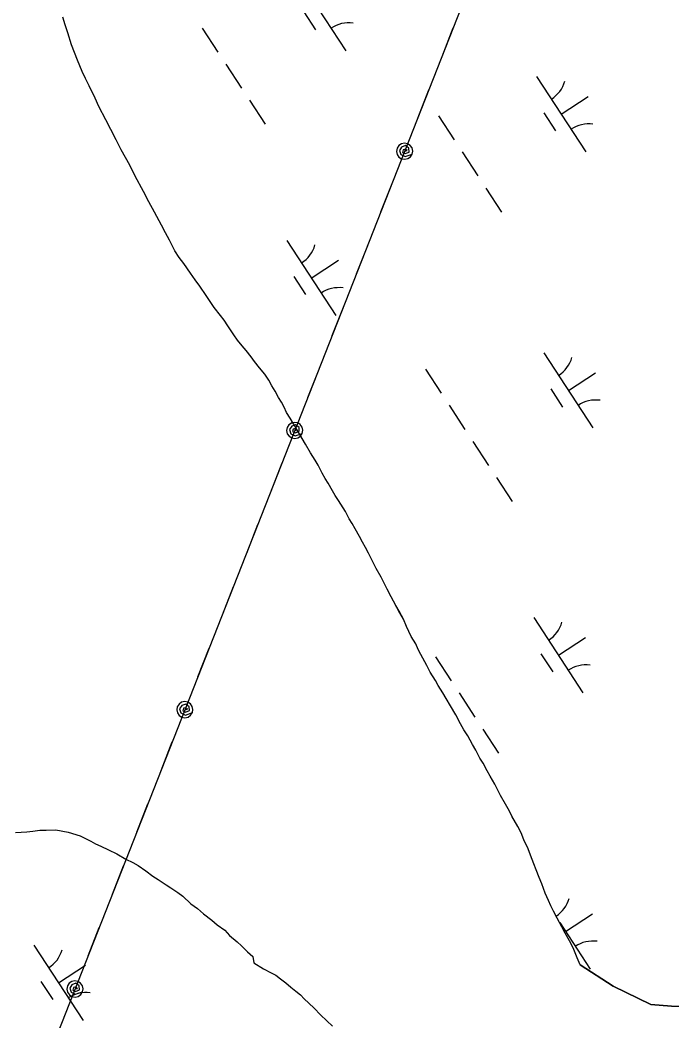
# Model space of a CAD drawing. Extents: x 3945642 to 3966284, y 206476 to 228921.
# Drawn here: x 3958457 to 3958820, y 221809 to 222366 of the extents above; entities that cross this region are included whole.
import ezdxf

# ---------------------------------------------------------------- set-up
doc = ezdxf.new("R2010")
doc.units = 0
for name, color, linetype in [('V-TOPO-SHOR', 7, 'Continuous'), ('V-UTIL-LINE', 7, 'Continuous'), ('V-WETL-SWMP', 7, 'Continuous')]:
    doc.layers.add(name, color=color, linetype=linetype)

msp = doc.modelspace()

# ---------------------------------------------------------------- linework, layer by layer
at = {"layer": 'V-TOPO-SHOR'}
for points in [[(3958507.38, 222304.71), (3958504.64, 222310.06), (3958500.68, 222317.55), (3958498.55, 222322.14), (3958495.21, 222329.02), (3958493.23, 222333.14), (3958491.4, 222337.12), (3958488.81, 222343.39), (3958487.14, 222347.67), (3958485.47, 222351.79), (3958483.34, 222358.52), (3958481.98, 222362.95), (3958480.61, 222367.23)], [(3958768.66, 221839.9), (3958786.93, 221827.97), (3958807.95, 221817.88), (3958819.38, 221816.94), (3958834.47, 221816.46), (3958848.65, 221817.8), (3958861.46, 221819.15), (3958876.55, 221822.78), (3958891.19, 221829.16), (3958907.22, 221840.57), (3958915.01, 221847.41), (3958927.37, 221859.27), (3958943.41, 221875.71), (3958951.66, 221885.75), (3958958.08, 221895.35), (3958965.42, 221910.42), (3958968.64, 221922.76), (3959014.08, 222016.43), (3959054.94, 222108.26), (3959089.79, 222166.28), (3959119.61, 222220.18), (3959166.4, 222300.12), (3959191.55, 222355.33)], [(3958739.6, 221904.4), (3958737.32, 221909.45), (3958735.8, 221913.43), (3958733.98, 221916.94), (3958730.62, 221922.6), (3958729.26, 221925.35), (3958726.97, 221929.33), (3958724.23, 221934.22), (3958721.03, 221940.49), (3958718.45, 221944.92), (3958716.77, 221947.83), (3958714.64, 221952.11), (3958712.81, 221955.01), (3958710.53, 221959.29), (3958708.7, 221962.51), (3958706.11, 221967.4), (3958703.83, 221970.76), (3958702, 221974.12), (3958699.41, 221979.02), (3958696.37, 221984.06), (3958693.93, 221988.19), (3958692.1, 221991.25), (3958689.51, 221995.38), (3958687.99, 221998.13), (3958685.1, 222002.87), (3958683.27, 222006.54), (3958679.92, 222012.66), (3958678.4, 222015.41), (3958677.03, 222018.47), (3958674.59, 222022.59), (3958673.22, 222025.5), (3958672.01, 222028.25), (3958670.18, 222032.23), (3958667.75, 222036.66), (3958665.92, 222039.87), (3958663.33, 222044.76), (3958661.2, 222049.04), (3958659.52, 222052.25), (3958657.85, 222055.62), (3958654.96, 222060.51), (3958653.13, 222064.18), (3958650.69, 222068.92), (3958649.02, 222072.13), (3958647.5, 222075.19), (3958645.67, 222078.25), (3958643.39, 222082.53), (3958641.71, 222085.43), (3958640.04, 222088.18), (3958637.91, 222092.16), (3958634.1, 222098.27), (3958632.27, 222101.03), (3958630.75, 222103.63), (3958628.31, 222107.91), (3958626.64, 222110.51), (3958624.96, 222113.57), (3958622.83, 222118), (3958621, 222120.75), (3958618.56, 222124.88), (3958615.67, 222129.62), (3958612.47, 222134.97), (3958610.49, 222138.34), (3958608.97, 222140.94), (3958607.14, 222144.15), (3958605.16, 222147.36), (3958603.79, 222150.26), (3958602.27, 222153.02), (3958600.75, 222155.61), (3958598.77, 222159.13), (3958596.94, 222162.19), (3958595.27, 222165.25), (3958592.98, 222168.61), (3958590.08, 222172.13), (3958587.34, 222175.65), (3958585.36, 222178.25), (3958582.62, 222181.77), (3958580.48, 222184.37), (3958577.89, 222187.58), (3958575.76, 222190.48), (3958572.41, 222195.53), (3958570.43, 222198.59), (3958568.29, 222201.19), (3958564.94, 222205.78), (3958562.66, 222208.99), (3958560.37, 222212.36), (3958556.87, 222217.55), (3958554.28, 222221.07), (3958551.69, 222224.9), (3958547.88, 222230.25), (3958545.44, 222233.61), (3958543, 222237.28), (3958539.96, 222243.25), (3958537.83, 222247.22), (3958535.54, 222251.5), (3958531.59, 222258.84), (3958528.54, 222264.5), (3958525.5, 222270.31), (3958520.93, 222278.87), (3958517.89, 222284.83), (3958513.16, 222293.39), (3958510.27, 222299.05), (3958507.38, 222304.71)], [(3958454.29, 221913.51), (3958460.55, 221913.88), (3958463.84, 221914.23), (3958467.78, 221914.91), (3958471.4, 221914.93), (3958476.67, 221914.96), (3958483.59, 221913.68), (3958490.18, 221911.75), (3958496.12, 221908.82), (3958498.77, 221907.19), (3958501.74, 221905.89), (3958506.03, 221903.94), (3958510.65, 221901.67), (3958515.6, 221898.73), (3958519.56, 221896.78), (3958522.53, 221895.15), (3958526.83, 221892.21), (3958530.8, 221889.28), (3958533.77, 221887.32), (3958538.07, 221884.38), (3958540.71, 221882.75), (3958544.67, 221880.14), (3958547.32, 221878.18), (3958551.95, 221873.93), (3958555.59, 221871.32), (3958558.9, 221868.38), (3958563.53, 221864.78), (3958566.5, 221862.17), (3958570.8, 221859.23), (3958573.45, 221856.28), (3958577.75, 221852.69), (3958580.07, 221850.4), (3958583.38, 221847.13), (3958586.35, 221844.51)], [(3958768.66, 221839.9), (3958766.99, 221843.87), (3958764.71, 221849.37), (3958762.73, 221853.19), (3958760.29, 221857.63), (3958758.47, 221860.99), (3958755.88, 221865.88), (3958753.75, 221869.86), (3958752.23, 221872.77), (3958751.01, 221875.67), (3958749.18, 221879.8), (3958747.21, 221884.99), (3958745.84, 221888.51), (3958744.17, 221892.79), (3958742.8, 221896.15), (3958740.97, 221900.89), (3958739.6, 221904.4)], [(3958586.35, 221844.51), (3958586.89, 221840.99), (3958592.39, 221837.77), (3958596.51, 221835.47), (3958599.26, 221834.09), (3958601.85, 221832.1), (3958604.75, 221829.95), (3958607.5, 221827.51), (3958610.24, 221825.21), (3958612.83, 221823.22), (3958614.97, 221821.08), (3958617.56, 221818.63), (3958620.46, 221815.72), (3958623.96, 221812.05), (3958627.62, 221808.68), (3958630.67, 221805.77)]]:
    msp.add_lwpolyline(points, dxfattribs=at)
at = {"layer": 'V-UTIL-LINE'}
for points in [[(3958881.28, 222827.27), (3957109.88, 218326.97), (3961480.16, 211741.64)], [(3958697.78, 222361.08), (3958691.55, 222345.27)], [(3958684.23, 222326.66), (3958678, 222310.84)], [(3958670.86, 222292.69), (3958672.26, 222293.02), (3958671.39, 222293.8), (3958670.06, 222293.45), (3958669.68, 222292.04), (3958671.23, 222291.34), (3958673.4, 222292.22), (3958673.29, 222294.35), (3958671.34, 222295.81), (3958669.2, 222295.01), (3958667.95, 222293.15), (3958668.7, 222290.86), (3958671.2, 222289.7), (3958675.05, 222291.05), (3958675.36, 222292.77), (3958674.99, 222294.49), (3958673.98, 222295.93), (3958672.51, 222296.88), (3958670.78, 222297.19), (3958669.06, 222296.82), (3958667.62, 222295.82), (3958666.67, 222294.34), (3958666.36, 222292.61), (3958666.73, 222290.9), (3958667.73, 222289.46), (3958669.21, 222288.51), (3958670.94, 222288.19), (3958672.65, 222288.57), (3958674.1, 222289.57), (3958675.05, 222291.05)], [(3958663.71, 222274.55), (3958657.49, 222258.73)], [(3958650.16, 222240.12), (3958643.94, 222224.3)], [(3958636.61, 222205.69), (3958630.38, 222189.87)], [(3958623.06, 222171.26), (3958616.83, 222155.44)], [(3958609.69, 222137.3), (3958611.09, 222137.63), (3958610.23, 222138.4), (3958608.9, 222138.06), (3958608.52, 222136.64), (3958610.06, 222135.95), (3958612.24, 222136.83), (3958612.12, 222138.96), (3958610.17, 222140.42), (3958608.03, 222139.61), (3958606.78, 222137.76), (3958607.53, 222135.47), (3958610.03, 222134.31), (3958613.88, 222135.65), (3958614.19, 222137.38), (3958613.82, 222139.09), (3958612.82, 222140.54), (3958611.34, 222141.49), (3958609.61, 222141.8), (3958607.9, 222141.43), (3958606.45, 222140.42), (3958605.51, 222138.95), (3958605.19, 222137.22), (3958605.57, 222135.5), (3958606.57, 222134.06), (3958608.04, 222133.11), (3958609.77, 222132.8), (3958611.49, 222133.17), (3958612.93, 222134.17), (3958613.88, 222135.65)], [(3958602.55, 222119.15), (3958596.32, 222103.33)], [(3958589, 222084.72), (3958582.77, 222068.9)], [(3958575.44, 222050.29), (3958569.22, 222034.47)], [(3958561.89, 222015.86), (3958555.66, 222000.04)], [(3958548.53, 221981.9), (3958549.93, 221982.23), (3958549.06, 221983.01), (3958547.73, 221982.66), (3958547.35, 221981.25), (3958548.9, 221980.55), (3958551.07, 221981.43), (3958550.95, 221983.56), (3958549.01, 221985.03), (3958546.87, 221984.22), (3958545.62, 221982.36), (3958546.36, 221980.07), (3958548.86, 221978.91), (3958552.71, 221980.26), (3958553.03, 221981.98), (3958552.65, 221983.7), (3958551.65, 221985.14), (3958550.17, 221986.09), (3958548.45, 221986.4), (3958546.73, 221986.03), (3958545.29, 221985.03), (3958544.34, 221983.55), (3958544.03, 221981.83), (3958544.4, 221980.11), (3958545.4, 221978.67), (3958546.88, 221977.72), (3958548.61, 221977.41), (3958550.32, 221977.78), (3958551.76, 221978.78), (3958552.71, 221980.26)], [(3958541.38, 221963.76), (3958535.15, 221947.94)], [(3958527.83, 221929.33), (3958521.6, 221913.51)], [(3958514.28, 221894.9), (3958508.05, 221879.08)], [(3958500.72, 221860.47), (3958494.5, 221844.65)], [(3958487.36, 221826.51), (3958488.76, 221826.84), (3958487.89, 221827.61), (3958486.56, 221827.27), (3958486.18, 221825.85), (3958487.73, 221825.16), (3958489.9, 221826.04), (3958489.79, 221828.17), (3958487.84, 221829.63), (3958485.7, 221828.82), (3958484.45, 221826.97), (3958485.2, 221824.68), (3958487.7, 221823.52), (3958491.55, 221824.86), (3958491.86, 221826.59), (3958491.49, 221828.31), (3958490.48, 221829.75), (3958489.01, 221830.7), (3958487.28, 221831.01), (3958485.56, 221830.64), (3958484.12, 221829.63), (3958483.17, 221828.16), (3958482.86, 221826.43), (3958483.23, 221824.71), (3958484.23, 221823.27), (3958485.71, 221822.32), (3958487.44, 221822.01), (3958489.16, 221822.38), (3958490.6, 221823.38), (3958491.55, 221824.86)]]:
    msp.add_lwpolyline(points, dxfattribs=at)
at = {"layer": 'V-WETL-SWMP'}
for p, q in [((3958610.8, 222390.41), (3958638.2, 222348.59)), ((3958481.98, 222362.95), (3958480.61, 222367.23)), ((3958614.76, 222370.29), (3958621.33, 222360.25)), ((3958483.34, 222358.52), (3958481.98, 222362.95)), ((3958558.16, 222361.21), (3958566.92, 222347.83)), ((3958485.47, 222351.79), (3958483.34, 222358.52)), ((3958487.14, 222347.67), (3958485.47, 222351.79)), ((3958488.81, 222343.39), (3958487.14, 222347.67)), ((3958491.4, 222337.12), (3958488.81, 222343.39)), ((3958571.31, 222341.14), (3958580.08, 222327.75)), ((3958493.23, 222333.14), (3958491.4, 222337.12)), ((3958495.2, 222329.02), (3958493.23, 222333.14)), ((3958744.38, 222334.19), (3958771.78, 222292.36)), ((3958498.55, 222322.14), (3958495.2, 222329.02)), ((3958500.68, 222317.55), (3958498.55, 222322.14)), ((3958758.08, 222313.27), (3958773.14, 222323.14)), ((3958504.64, 222310.06), (3958500.68, 222317.55)), ((3958584.46, 222321.06), (3958593.23, 222307.68)), ((3958689.69, 222312.35), (3958698.46, 222298.96)), ((3958748.34, 222314.06), (3958754.92, 222304.03)), ((3958507.38, 222304.71), (3958504.64, 222310.06)), ((3958510.27, 222299.05), (3958507.38, 222304.71)), ((3958513.16, 222293.4), (3958510.27, 222299.05)), ((3958517.88, 222284.83), (3958513.16, 222293.4)), ((3958702.84, 222292.27), (3958711.61, 222278.89)), ((3958520.93, 222278.87), (3958517.88, 222284.83)), ((3958525.5, 222270.31), (3958520.93, 222278.87)), ((3958716, 222272.2), (3958724.76, 222258.81)), ((3958528.54, 222264.5), (3958525.5, 222270.31)), ((3958531.58, 222258.84), (3958528.54, 222264.5)), ((3958535.54, 222251.5), (3958531.58, 222258.84)), ((3958537.83, 222247.22), (3958535.54, 222251.5)), ((3958539.96, 222243.25), (3958537.83, 222247.22)), ((3958543, 222237.28), (3958539.96, 222243.25)), ((3958605.25, 222243.03), (3958632.64, 222201.21)), ((3958545.44, 222233.61), (3958543, 222237.28)), ((3958547.88, 222230.25), (3958545.44, 222233.61)), ((3958551.69, 222224.9), (3958547.88, 222230.25)), ((3958618.94, 222222.12), (3958634, 222231.99)), ((3958554.28, 222221.07), (3958551.69, 222224.9)), ((3958556.87, 222217.55), (3958554.28, 222221.07)), ((3958609.2, 222222.91), (3958615.78, 222212.88)), ((3958560.37, 222212.36), (3958556.87, 222217.55)), ((3958562.66, 222208.99), (3958560.37, 222212.36)), ((3958564.94, 222205.78), (3958562.66, 222208.99)), ((3958568.29, 222201.19), (3958564.94, 222205.78)), ((3958570.43, 222198.59), (3958568.29, 222201.19)), ((3958572.41, 222195.53), (3958570.43, 222198.59)), ((3958575.76, 222190.49), (3958572.41, 222195.53)), ((3958577.89, 222187.58), (3958575.76, 222190.49)), ((3958580.48, 222184.37), (3958577.89, 222187.58)), ((3958582.62, 222181.77), (3958580.48, 222184.37)), ((3958585.36, 222178.25), (3958582.62, 222181.77)), ((3958587.34, 222175.65), (3958585.36, 222178.25)), ((3958748.32, 222180.49), (3958775.72, 222138.67)), ((3958590.08, 222172.13), (3958587.34, 222175.65)), ((3958592.98, 222168.61), (3958590.08, 222172.13)), ((3958682.52, 222171.37), (3958691.29, 222157.98)), ((3958595.27, 222165.25), (3958592.98, 222168.61)), ((3958762.02, 222159.58), (3958777.07, 222169.44)), ((3958596.94, 222162.19), (3958595.27, 222165.25)), ((3958598.77, 222159.13), (3958596.94, 222162.19)), ((3958752.28, 222160.37), (3958758.85, 222150.33)), ((3958600.75, 222155.61), (3958598.77, 222159.13)), ((3958602.27, 222153.02), (3958600.75, 222155.61)), ((3958603.79, 222150.26), (3958602.27, 222153.02)), ((3958605.16, 222147.36), (3958603.79, 222150.26)), ((3958695.68, 222151.29), (3958704.44, 222137.91)), ((3958607.14, 222144.15), (3958605.16, 222147.36)), ((3958608.97, 222140.94), (3958607.14, 222144.15)), ((3958610.49, 222138.34), (3958608.97, 222140.94)), ((3958612.47, 222134.97), (3958610.49, 222138.34)), ((3958615.67, 222129.62), (3958612.47, 222134.97)), ((3958618.56, 222124.88), (3958615.67, 222129.62)), ((3958708.83, 222131.22), (3958717.6, 222117.83)), ((3958621, 222120.75), (3958618.56, 222124.88)), ((3958622.83, 222118), (3958621, 222120.75)), ((3958624.96, 222113.57), (3958622.83, 222118)), ((3958626.64, 222110.51), (3958624.96, 222113.57)), ((3958628.31, 222107.91), (3958626.64, 222110.51)), ((3958721.98, 222111.14), (3958730.75, 222097.76)), ((3958630.75, 222103.63), (3958628.31, 222107.91)), ((3958632.27, 222101.03), (3958630.75, 222103.63)), ((3958634.1, 222098.28), (3958632.27, 222101.03)), ((3958637.91, 222092.16), (3958634.1, 222098.28)), ((3958640.04, 222088.18), (3958637.91, 222092.16)), ((3958641.71, 222085.43), (3958640.04, 222088.18)), ((3958643.39, 222082.53), (3958641.71, 222085.43)), ((3958645.67, 222078.24), (3958643.39, 222082.53)), ((3958647.5, 222075.19), (3958645.67, 222078.24)), ((3958649.02, 222072.13), (3958647.5, 222075.19)), ((3958650.69, 222068.92), (3958649.02, 222072.13)), ((3958653.13, 222064.18), (3958650.69, 222068.92)), ((3958654.96, 222060.51), (3958653.13, 222064.18)), ((3958657.85, 222055.62), (3958654.96, 222060.51)), ((3958659.52, 222052.25), (3958657.85, 222055.62)), ((3958661.2, 222049.04), (3958659.52, 222052.25)), ((3958663.33, 222044.76), (3958661.2, 222049.04)), ((3958665.92, 222039.87), (3958663.33, 222044.76)), ((3958667.74, 222036.66), (3958665.92, 222039.87)), ((3958670.18, 222032.23), (3958667.74, 222036.66)), ((3958672.01, 222028.25), (3958670.18, 222032.23)), ((3958742.77, 222033.12), (3958770.16, 221991.29)), ((3958673.22, 222025.5), (3958672.01, 222028.25)), ((3958674.59, 222022.59), (3958673.22, 222025.5)), ((3958677.03, 222018.47), (3958674.59, 222022.59)), ((3958756.47, 222012.2), (3958771.52, 222022.07)), ((3958678.4, 222015.41), (3958677.03, 222018.47)), ((3958679.92, 222012.66), (3958678.4, 222015.41)), ((3958683.27, 222006.54), (3958679.92, 222012.66)), ((3958688.07, 222011.28), (3958696.84, 221997.89)), ((3958746.72, 222012.99), (3958753.3, 222002.96)), ((3958685.1, 222002.87), (3958683.27, 222006.54)), ((3958687.99, 221998.13), (3958685.1, 222002.87)), ((3958689.51, 221995.38), (3958687.99, 221998.13)), ((3958692.1, 221991.25), (3958689.51, 221995.38)), ((3958693.93, 221988.19), (3958692.1, 221991.25)), ((3958696.37, 221984.06), (3958693.93, 221988.19)), ((3958701.23, 221991.2), (3958709.99, 221977.82)), ((3958699.41, 221979.02), (3958696.37, 221984.06)), ((3958702, 221974.12), (3958699.41, 221979.02)), ((3958703.83, 221970.76), (3958702, 221974.12)), ((3958706.11, 221967.4), (3958703.83, 221970.76)), ((3958714.38, 221971.13), (3958723.14, 221957.74)), ((3958708.7, 221962.51), (3958706.11, 221967.4)), ((3958710.53, 221959.29), (3958708.7, 221962.51)), ((3958712.81, 221955.01), (3958710.53, 221959.29)), ((3958714.64, 221952.11), (3958712.81, 221955.01)), ((3958716.77, 221947.83), (3958714.64, 221952.11)), ((3958718.45, 221944.92), (3958716.77, 221947.83)), ((3958721.03, 221940.49), (3958718.45, 221944.92)), ((3958724.23, 221934.22), (3958721.03, 221940.49)), ((3958726.97, 221929.33), (3958724.23, 221934.22)), ((3958729.26, 221925.35), (3958726.97, 221929.33)), ((3958730.62, 221922.6), (3958729.26, 221925.35)), ((3958733.98, 221916.94), (3958730.62, 221922.6)), ((3958735.8, 221913.43), (3958733.98, 221916.94)), ((3958737.32, 221909.45), (3958735.8, 221913.43)), ((3958739.6, 221904.41), (3958737.32, 221909.45)), ((3958740.97, 221900.89), (3958739.6, 221904.41)), ((3958742.8, 221896.15), (3958740.97, 221900.89)), ((3958744.17, 221892.79), (3958742.8, 221896.15)), ((3958745.84, 221888.51), (3958744.17, 221892.79)), ((3958747.21, 221884.99), (3958745.84, 221888.51)), ((3958749.18, 221879.8), (3958747.21, 221884.99)), ((3958751.01, 221875.67), (3958749.18, 221879.8)), ((3958752.23, 221872.77), (3958751.01, 221875.67)), ((3958753.75, 221869.86), (3958752.23, 221872.77)), ((3958755.88, 221865.89), (3958753.75, 221869.86)), ((3958758.47, 221860.99), (3958755.88, 221865.89)), ((3958760.4, 221858.51), (3958775.46, 221868.37)), ((3958757.19, 221863.42), (3958774.1, 221837.6)), ((3958760.29, 221857.63), (3958758.47, 221860.99)), ((3958762.73, 221853.19), (3958760.29, 221857.63)), ((3958464.49, 221850.81), (3958491.89, 221808.99)), ((3958764.71, 221849.37), (3958762.73, 221853.19)), ((3958766.99, 221843.87), (3958764.71, 221849.37)), ((3958768.67, 221839.9), (3958766.99, 221843.87)), ((3958478.19, 221829.9), (3958493.24, 221839.76)), ((3958786.94, 221827.97), (3958768.67, 221839.9)), ((3958468.45, 221830.69), (3958475.02, 221820.65)), ((3958807.95, 221817.88), (3958786.94, 221827.97)), ((3958819.38, 221816.94), (3958807.95, 221817.88)), ((3958834.47, 221816.46), (3958819.38, 221816.94))]:
    msp.add_line(p, q, dxfattribs=at)
msp.add_lwpolyline([(3958454.29, 221913.51), (3958460.55, 221913.88), (3958463.84, 221914.23), (3958467.78, 221914.91), (3958471.4, 221914.93), (3958476.67, 221914.96), (3958483.59, 221913.68), (3958490.18, 221911.75), (3958496.12, 221908.82), (3958498.77, 221907.19), (3958501.74, 221905.89), (3958506.03, 221903.94), (3958510.65, 221901.67), (3958515.6, 221898.73), (3958519.56, 221896.78), (3958522.53, 221895.15), (3958526.83, 221892.22), (3958530.8, 221889.28), (3958533.77, 221887.32), (3958538.07, 221884.38), (3958540.71, 221882.75), (3958544.68, 221880.14), (3958547.32, 221878.18), (3958551.95, 221873.93), (3958555.59, 221871.32), (3958558.9, 221868.38), (3958563.53, 221864.78), (3958566.5, 221862.17), (3958570.8, 221859.23), (3958573.45, 221856.28), (3958577.75, 221852.69), (3958580.07, 221850.4), (3958583.38, 221847.13), (3958586.35, 221844.51), (3958586.89, 221840.99), (3958592.38, 221837.77), (3958596.51, 221835.47), (3958599.26, 221834.09), (3958601.85, 221832.1), (3958604.75, 221829.95), (3958607.5, 221827.51), (3958610.24, 221825.21), (3958612.83, 221823.22), (3958614.97, 221821.08), (3958617.56, 221818.63), (3958620.46, 221815.72), (3958623.96, 221812.05), (3958627.62, 221808.68), (3958630.67, 221805.77)], dxfattribs=at)
for centre, start, end in [((3958639.83, 222346.53), 82.4574, 124.0011), ((3958743.15, 222336.51), 302.4575, 344.0011), ((3958773.42, 222290.3), 82.4574, 124.0011), ((3958604.01, 222245.36), 302.4575, 344.0011), ((3958634.28, 222199.15), 82.4574, 124.0011), ((3958747.08, 222182.82), 302.4575, 344.0011), ((3958777.35, 222136.61), 82.4574, 124.0011), ((3958741.53, 222035.44), 302.4575, 344.0011), ((3958771.8, 221989.23), 82.4574, 124.0011), ((3958745.46, 221881.75), 303.6914, 344.0011), ((3958463.25, 221853.14), 302.4575, 344.0011), ((3958775.73, 221835.54), 82.4574, 124.0011), ((3958493.52, 221806.93), 82.4574, 124.0011)]:
    msp.add_arc(centre, 17.62, start, end, dxfattribs=at)

doc.saveas('drawing.dxf')
